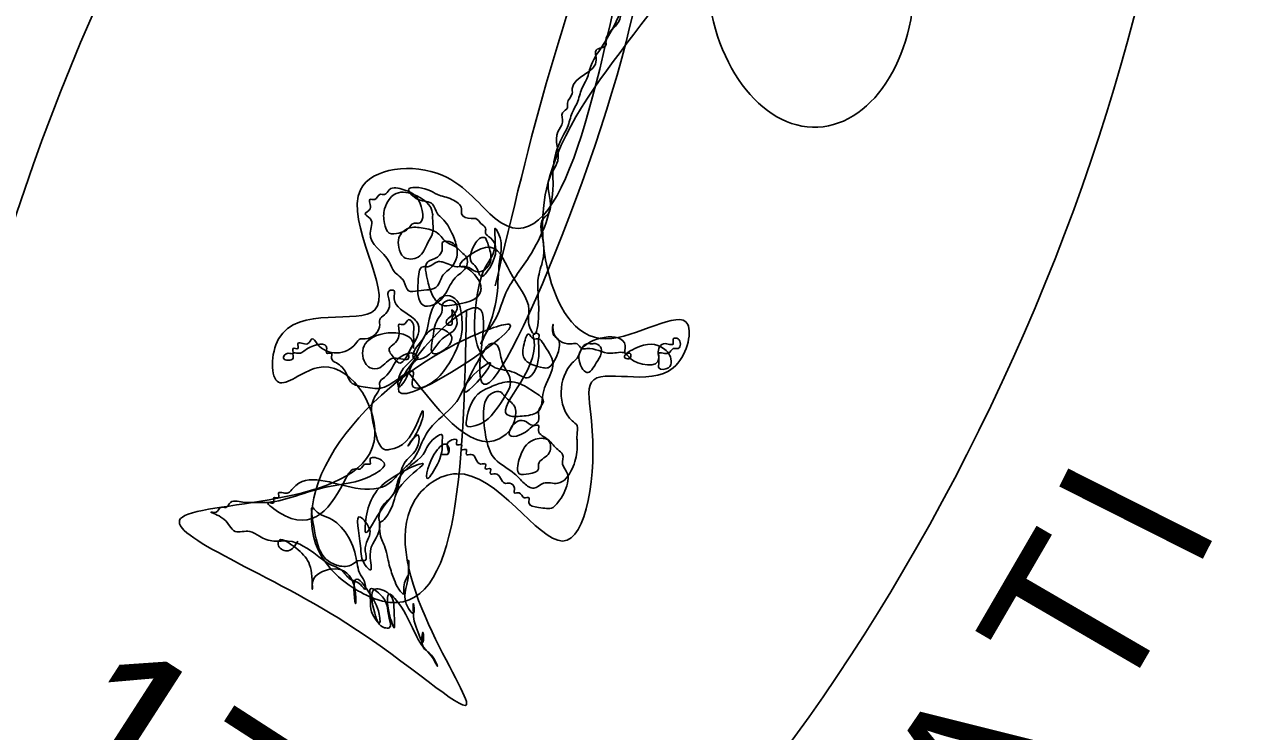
# Model space of a CAD drawing. Extents: x 8134 to 11793, y 3225 to 13425.
# Drawn here: x 11627.02 to 11641.89, y 12347.49 to 12356.06 of the extents above; entities that cross this region are included whole.
import ezdxf

# ---------------------------------------------------------------- set-up
doc = ezdxf.new("R2010")
doc.units = 0
doc.layers.add('RD_SHT_Bndy', color=7, linetype='Continuous')
doc.layers.add('RD_SHT_TX', color=7, linetype='Continuous')

msp = doc.modelspace()

# ---------------------------------------------------------------- linework, layer by layer
at = {"layer": 'RD_SHT_Bndy'}
for centre, major_axis, ratio in [((11633.164, 12354.462), (-9.013, -17.5), 0.587971), ((11633.485, 12354.229), (-5.367, -11.55), 0.466338), ((11636.548, 12356.708), (0.088, -1.896), 0.664387)]:
    msp.add_ellipse(centre, major_axis=major_axis, ratio=ratio, dxfattribs=at)
for points in [[(11634.36, 12357.204), (11632.727, 12353.704), (11632.085, 12354.229), (11631.093, 12354.054), (11631.268, 12352.596), (11630.102, 12352.246), (11630.102, 12351.721), (11630.568, 12351.896), (11631.268, 12351.079), (11628.935, 12350.087), (11630.918, 12348.804), (11632.377, 12347.812), (11631.735, 12350.262), (11632.26, 12350.612), (11633.543, 12349.796), (11633.893, 12351.254), (11633.893, 12351.721), (11634.885, 12351.896), (11635.06, 12352.421), (11634.068, 12352.246), (11633.368, 12353.062), (11635.06, 12356.854), (11636.518, 12358.837), (11639.318, 12359.654), (11639.143, 12363.096), (11637.51, 12364.612), (11634.185, 12362.804), (11634.068, 12361.812), (11634.885, 12360.996), (11634.71, 12357.846)], [(11635.527, 12363.796), (11634.71, 12362.979), (11636.693, 12363.912), (11634.885, 12362.454), (11637.16, 12363.446), (11637.51, 12363.912), (11636.985, 12363.446), (11636.868, 12362.804), (11637.335, 12362.629), (11637.86, 12363.796), (11637.335, 12363.796), (11637.16, 12362.279), (11637.86, 12362.279), (11638.502, 12363.271), (11638.502, 12363.796), (11637.977, 12363.446), (11637.685, 12362.454), (11637.977, 12361.987), (11638.502, 12362.279), (11638.327, 12362.979), (11637.86, 12361.287), (11638.327, 12361.112), (11638.152, 12360.471), (11638.502, 12361.112), (11637.977, 12361.462), (11637.51, 12360.471), (11637.685, 12360.004), (11637.86, 12361.637), (11636.868, 12360.996), (11636.518, 12360.004), (11636.985, 12360.004), (11637.335, 12360.996), (11636.868, 12361.287), (11635.702, 12359.479), (11635.877, 12358.837), (11636.518, 12359.187), (11636.868, 12359.829), (11635.877, 12359.479), (11635.702, 12358.487), (11636.693, 12359.012), (11635.702, 12358.662), (11634.36, 12356.037), (11632.552, 12352.071), (11632.552, 12352.596), (11631.56, 12351.604), (11632.902, 12352.421), (11632.377, 12352.246), (11630.743, 12349.446), (11631.268, 12349.096), (11632.377, 12352.596)], [(11638.093, 12363.387), (11638.035, 12363.387), (11637.86, 12363.387), (11637.393, 12363.212), (11637.218, 12362.979), (11637.16, 12362.862), (11638.035, 12362.571), (11638.152, 12362.862), (11638.093, 12363.096), (11637.977, 12363.154), (11637.86, 12363.154), (11637.685, 12363.037), (11637.393, 12362.746), (11637.335, 12362.512), (11637.335, 12362.396), (11637.452, 12362.221), (11637.685, 12361.987), (11638.035, 12361.929), (11638.56, 12362.046), (11638.852, 12362.512), (11638.91, 12362.687), (11638.91, 12362.804), (11638.91, 12362.746), (11638.968, 12362.687), (11639.027, 12362.571), (11639.085, 12362.512), (11639.143, 12362.396), (11639.143, 12362.337), (11639.26, 12362.221), (11639.318, 12362.104), (11639.377, 12361.987), (11639.552, 12361.637), (11639.552, 12361.579), (11639.61, 12361.287), (11639.61, 12360.879), (11639.552, 12360.762), (11639.552, 12360.529), (11639.493, 12360.412), (11639.493, 12360.354), (11639.435, 12360.296), (11639.435, 12360.179), (11639.377, 12360.121), (11639.377, 12360.062), (11639.202, 12359.887), (11639.202, 12359.829), (11639.085, 12359.771), (11639.027, 12359.771), (11638.91, 12359.654), (11638.793, 12359.654), (11638.677, 12359.596), (11638.56, 12359.537), (11638.21, 12359.537), (11637.685, 12359.596), (11636.577, 12359.596), (11636.46, 12359.537), (11636.402, 12359.537), (11636.46, 12359.537), (11636.635, 12359.537), (11637.16, 12359.596), (11637.86, 12359.596), (11638.21, 12359.771), (11638.385, 12359.829), (11638.502, 12359.946), (11638.677, 12360.121), (11638.852, 12360.237), (11639.085, 12360.704), (11639.143, 12360.879), (11639.085, 12361.112), (11638.968, 12361.404), (11638.735, 12361.696), (11638.268, 12361.812), (11637.86, 12361.754), (11637.627, 12361.404), (11637.568, 12361.112), (11637.685, 12360.937), (11638.385, 12361.229), (11638.502, 12361.579), (11638.56, 12361.929), (11638.502, 12362.279), (11638.385, 12362.279), (11637.918, 12361.987), (11638.618, 12362.104), (11638.502, 12362.279), (11637.977, 12362.162), (11632.727, 12352.887)], [(11632.61, 12353.471), (11632.668, 12353.296), (11632.668, 12353.179), (11632.552, 12353.062), (11632.493, 12353.062), (11632.377, 12353.121), (11632.318, 12353.121), (11632.61, 12353.354), (11632.902, 12353.062), (11633.135, 12352.596), (11633.135, 12352.421), (11633.193, 12352.304), (11633.252, 12352.537), (11633.252, 12353.004), (11633.31, 12353.237), (11633.31, 12353.412), (11633.31, 12353.704), (11633.368, 12353.762), (11633.368, 12354.112), (11633.427, 12354.287), (11633.485, 12354.404), (11633.485, 12354.754), (11633.543, 12354.871), (11633.543, 12354.987), (11633.602, 12355.046), (11633.602, 12355.104), (11633.66, 12355.221), (11633.66, 12355.279), (11633.952, 12355.629), (11633.952, 12355.746), (11634.068, 12355.804), (11634.068, 12355.862), (11634.127, 12355.979), (11634.185, 12356.037), (11634.243, 12356.154), (11634.243, 12356.212), (11634.36, 12356.329), (11634.418, 12356.446), (11634.477, 12356.504), (11634.535, 12356.621), (11634.593, 12356.737), (11634.652, 12356.796), (11634.885, 12357.437), (11635.177, 12358.021), (11635.468, 12358.429), (11635.527, 12358.604), (11635.585, 12358.721), (11635.76, 12358.896), (11635.76, 12359.012), (11635.877, 12359.187), (11635.935, 12359.304), (11636.227, 12359.712), (11636.285, 12359.829), (11636.343, 12360.004), (11636.46, 12360.121), (11636.518, 12360.296), (11636.693, 12360.471), (11636.868, 12360.587), (11636.927, 12360.704), (11637.102, 12360.762), (11637.218, 12360.879), (11637.335, 12360.937), (11637.452, 12360.937), (11637.51, 12360.996), (11637.568, 12360.996), (11637.743, 12360.646), (11637.627, 12360.471), (11637.568, 12360.412), (11637.452, 12360.354), (11637.335, 12360.237), (11637.16, 12360.179), (11636.985, 12360.004), (11636.868, 12359.946), (11636.693, 12359.829), (11636.577, 12359.712), (11636.46, 12359.596), (11636.343, 12359.479), (11636.227, 12359.421), (11636.168, 12359.304), (11636.11, 12359.246), (11635.877, 12358.896), (11635.818, 12358.779), (11635.702, 12358.662), (11635.585, 12358.429), (11635.468, 12358.312), (11635.352, 12358.137), (11635.293, 12358.021), (11635.235, 12357.846), (11635.118, 12357.729), (11635.06, 12357.554), (11634.943, 12357.379), (11634.827, 12357.262), (11634.768, 12357.087), (11634.535, 12356.737), (11634.302, 12356.329), (11634.068, 12355.862), (11633.952, 12355.687)], [(11633.952, 12355.687), (11633.893, 12355.571), (11633.835, 12355.396), (11633.777, 12355.279), (11633.718, 12355.104), (11633.66, 12354.987), (11633.602, 12354.812), (11633.543, 12354.696), (11633.427, 12354.287), (11633.427, 12354.112), (11633.135, 12353.237), (11632.843, 12352.771), (11632.727, 12352.479), (11632.61, 12352.304), (11632.552, 12352.187), (11632.61, 12352.304), (11632.785, 12353.237), (11632.785, 12353.471), (11632.727, 12353.587), (11632.727, 12353.412), (11632.61, 12353.121), (11632.493, 12352.654), (11632.552, 12352.071), (11632.727, 12351.896), (11632.96, 12351.837), (11633.135, 12351.779), (11633.193, 12351.837), (11633.252, 12352.012), (11633.252, 12352.187), (11633.252, 12352.246), (11633.252, 12352.304), (11633.193, 12352.304), (11633.193, 12352.246), (11632.902, 12351.312), (11633.077, 12351.312), (11633.252, 12351.371), (11633.31, 12351.604), (11633.427, 12351.954), (11633.31, 12352.187), (11633.252, 12352.246), (11633.193, 12352.246), (11633.135, 12352.304), (11633.077, 12352.187), (11633.077, 12352.012), (11633.31, 12351.896), (11633.368, 12351.896), (11633.427, 12351.954), (11633.485, 12352.071), (11633.485, 12352.246), (11633.427, 12352.304), (11633.427, 12352.421), (11633.427, 12352.362), (11633.602, 12352.187), (11633.66, 12352.187), (11633.718, 12352.187), (11633.777, 12352.129), (11633.835, 12352.129), (11634.127, 12352.071), (11634.302, 12352.071), (11634.36, 12352.012), (11634.71, 12352.012), (11634.71, 12352.071), (11634.827, 12352.071), (11634.885, 12352.129), (11634.943, 12352.129), (11634.943, 12352.246), (11634.885, 12352.246), (11634.885, 12352.187), (11634.768, 12352.187), (11634.71, 12352.129), (11634.71, 12351.954), (11634.71, 12351.896), (11634.827, 12351.896), (11634.827, 12352.071), (11634.768, 12352.129), (11634.418, 12352.129), (11634.302, 12352.012), (11634.36, 12352.012), (11634.36, 12352.071), (11634.302, 12352.071), (11634.302, 12352.129), (11633.777, 12352.129), (11633.777, 12351.896), (11633.835, 12351.837), (11633.952, 12351.954), (11634.01, 12352.071), (11634.01, 12352.129), (11633.952, 12352.187), (11633.893, 12352.187), (11633.835, 12352.187), (11633.777, 12352.129), (11633.718, 12352.012), (11633.66, 12351.954), (11633.66, 12351.254), (11633.718, 12351.196), (11633.718, 12351.079), (11633.718, 12351.021)], [(11632.26, 12353.354), (11632.202, 12353.412), (11632.085, 12353.412), (11632.085, 12353.354), (11632.027, 12353.237), (11631.91, 12353.179), (11631.91, 12352.946), (11631.968, 12352.771), (11632.085, 12352.654), (11632.202, 12352.654), (11632.552, 12352.829), (11632.552, 12352.887), (11632.493, 12353.004), (11632.318, 12353.121), (11632.26, 12353.121), (11632.085, 12353.179), (11632.027, 12353.179), (11631.91, 12353.121), (11631.852, 12353.121), (11631.793, 12352.946), (11631.793, 12352.771), (11631.852, 12352.654), (11631.968, 12352.654), (11632.143, 12352.829), (11632.26, 12353.004), (11632.377, 12353.121), (11632.377, 12353.237), (11632.318, 12353.296), (11632.26, 12353.354), (11632.143, 12353.412), (11632.027, 12353.529), (11631.852, 12353.587), (11631.677, 12353.587), (11631.56, 12353.471), (11631.56, 12353.354), (11631.618, 12353.237), (11631.793, 12353.237), (11631.91, 12353.412), (11631.968, 12353.529), (11631.968, 12353.704), (11631.968, 12353.762), (11631.735, 12353.996), (11631.502, 12353.996), (11631.443, 12353.937), (11631.385, 12353.821), (11631.385, 12353.646), (11631.443, 12353.529), (11631.56, 12353.529), (11631.677, 12353.587), (11631.735, 12353.646), (11631.793, 12353.646), (11631.793, 12353.937), (11631.618, 12354.054), (11631.443, 12354.054), (11631.385, 12353.996), (11631.327, 12353.996), (11631.268, 12353.937), (11631.21, 12353.937), (11631.21, 12353.821), (11631.152, 12353.762), (11631.21, 12353.704), (11631.21, 12353.529), (11631.443, 12353.179), (11631.502, 12353.062), (11631.618, 12352.946), (11631.677, 12352.829), (11631.793, 12352.829), (11632.027, 12352.887), (11632.085, 12353.004), (11632.202, 12353.121), (11632.26, 12353.237), (11632.26, 12353.354), (11632.202, 12353.529), (11632.085, 12353.704), (11632.027, 12353.762), (11631.968, 12353.879), (11631.793, 12353.937), (11631.677, 12354.054), (11631.91, 12354.054), (11632.027, 12353.996), (11632.202, 12353.937), (11632.318, 12353.821), (11632.318, 12353.762), (11632.435, 12353.704), (11632.493, 12353.704), (11632.552, 12353.646), (11632.61, 12353.587), (11632.61, 12353.529), (11632.668, 12353.471), (11632.668, 12353.121), (11632.552, 12353.004), (11632.493, 12353.121), (11632.435, 12353.179), (11632.435, 12353.296), (11632.493, 12353.412), (11632.552, 12353.471), (11632.61, 12353.471)], [(11631.735, 12352.129), (11631.735, 12352.187), (11631.152, 12352.187), (11631.152, 12351.954), (11631.21, 12351.896), (11631.327, 12351.896), (11631.502, 12352.012), (11631.677, 12352.012), (11631.677, 12352.071), (11631.735, 12352.187), (11631.735, 12352.304), (11631.735, 12352.421), (11631.677, 12352.479), (11631.618, 12352.421), (11631.56, 12352.421), (11631.56, 12352.362), (11631.502, 12352.187), (11631.443, 12352.129), (11631.502, 12352.012), (11631.56, 12351.954), (11631.677, 12352.071), (11631.735, 12352.187), (11631.793, 12352.304), (11631.793, 12352.421), (11631.677, 12352.537), (11631.502, 12352.771), (11631.502, 12352.829), (11631.443, 12352.829), (11631.443, 12352.712), (11631.385, 12352.537), (11631.327, 12352.479), (11631.327, 12352.421), (11631.152, 12352.246), (11631.093, 12352.246), (11631.035, 12352.187), (11630.568, 12352.187), (11630.51, 12352.246), (11630.452, 12352.187), (11630.335, 12352.187), (11630.335, 12352.129), (11630.277, 12352.129), (11630.277, 12352.071), (11630.218, 12352.071), (11630.16, 12352.012), (11630.277, 12352.012), (11630.277, 12352.071), (11630.335, 12352.071), (11630.452, 12352.129), (11630.685, 12352.129), (11630.685, 12352.071), (11630.743, 12352.071), (11630.743, 12352.012), (11630.802, 12351.954), (11630.918, 12351.837), (11630.977, 12351.721), (11631.152, 12351.662), (11631.385, 12351.662), (11631.735, 12351.837), (11631.735, 12351.662), (11631.852, 12351.662), (11631.968, 12351.721), (11632.26, 12352.129), (11632.318, 12352.304), (11632.318, 12352.537), (11632.26, 12352.712), (11632.143, 12352.771), (11632.027, 12352.712), (11631.852, 12352.246), (11631.735, 12352.071), (11631.735, 12352.012), (11631.852, 12352.012), (11632.085, 12352.246), (11632.26, 12352.479), (11632.202, 12352.596), (11632.202, 12352.537), (11632.143, 12352.479), (11632.143, 12352.421), (11632.202, 12352.421), (11632.202, 12352.479), (11632.26, 12352.596), (11632.26, 12352.654), (11632.202, 12352.712), (11632.085, 12352.654), (11632.085, 12352.596), (11632.027, 12352.479), (11631.968, 12352.246), (11631.968, 12352.071), (11632.202, 12352.246), (11632.085, 12352.362), (11631.968, 12352.362), (11631.852, 12352.246), (11631.735, 12352.012), (11631.56, 12351.779), (11631.56, 12351.662), (11631.618, 12351.721), (11631.735, 12351.954), (11631.793, 12352.012)], [(11633.193, 12351.604), (11632.96, 12351.721), (11632.843, 12351.721), (11632.668, 12351.662), (11632.552, 12351.604), (11632.377, 12351.254), (11632.377, 12351.196), (11632.493, 12351.196), (11632.61, 12351.254), (11632.843, 12351.546), (11632.902, 12351.662), (11632.902, 12351.779), (11632.843, 12351.896), (11632.785, 12352.071), (11632.727, 12352.187), (11632.668, 12352.187), (11632.61, 12352.129), (11632.377, 12351.604), (11632.668, 12351.954), (11632.435, 12351.779), (11632.26, 12351.487), (11631.968, 12351.196), (11631.852, 12351.021), (11631.735, 12350.787), (11631.618, 12350.671), (11631.56, 12350.612), (11631.443, 12350.496), (11631.035, 12350.437), (11630.277, 12350.437), (11630.218, 12350.379), (11630.16, 12350.379), (11630.102, 12350.379), (11630.102, 12350.321), (11630.043, 12350.321), (11630.043, 12350.262), (11629.985, 12350.262), (11630.102, 12350.146), (11630.918, 12350.554), (11631.035, 12350.671), (11631.093, 12350.671), (11631.152, 12350.729), (11631.21, 12350.729), (11631.21, 12350.787), (11631.327, 12350.787), (11631.385, 12350.729), (11631.268, 12350.612), (11631.152, 12350.554), (11630.627, 12350.437), (11629.927, 12350.262), (11629.752, 12350.262), (11629.693, 12350.262), (11629.518, 12350.262), (11629.46, 12350.204), (11629.402, 12350.204), (11629.343, 12350.146), (11629.285, 12350.146), (11629.402, 12350.087), (11629.577, 12349.912), (11629.752, 12349.912), (11629.868, 12349.854), (11630.043, 12349.796), (11630.218, 12349.796), (11630.568, 12349.621), (11630.743, 12349.504), (11630.86, 12349.446), (11630.977, 12349.329), (11631.093, 12349.271), (11631.152, 12349.212), (11631.152, 12349.271), (11631.093, 12349.387), (11631.035, 12349.621), (11630.685, 12350.087), (11630.568, 12350.146), (11630.51, 12350.204), (11630.51, 12350.087), (11630.802, 12349.504), (11630.977, 12349.504), (11631.093, 12349.562), (11631.152, 12349.562), (11631.152, 12349.679), (11631.21, 12349.912), (11631.152, 12350.029), (11631.093, 12350.087), (11631.093, 12349.737), (11631.152, 12349.504), (11631.21, 12349.446), (11631.21, 12349.621), (11631.327, 12349.971), (11631.327, 12350.029), (11631.327, 12349.912), (11631.385, 12349.737), (11631.443, 12349.504), (11631.502, 12349.329), (11631.56, 12349.212), (11631.618, 12349.154), (11631.618, 12349.212), (11631.677, 12349.387)], [(11631.793, 12352.012), (11631.735, 12352.071), (11631.677, 12352.071), (11631.56, 12352.012), (11631.385, 12351.779), (11631.327, 12351.721), (11631.327, 12351.662), (11631.268, 12351.546), (11631.268, 12351.137), (11631.327, 12350.962), (11631.385, 12350.904), (11631.443, 12350.904), (11631.793, 12351.254), (11631.852, 12351.371), (11631.852, 12351.312), (11631.677, 12350.962), (11631.793, 12351.079), (11631.793, 12350.962), (11631.618, 12350.729), (11631.56, 12350.496), (11631.327, 12350.146), (11631.152, 12349.912), (11631.152, 12349.971), (11631.21, 12350.262), (11631.385, 12350.496), (11631.852, 12350.729), (11631.56, 12350.437), (11631.443, 12350.146), (11631.327, 12350.029), (11631.327, 12350.146), (11631.502, 12350.379), (11631.56, 12350.554), (11631.852, 12350.846), (11631.968, 12351.021), (11632.085, 12351.079), (11632.085, 12351.021), (11632.085, 12350.962), (11632.027, 12350.729), (11631.91, 12350.554), (11632.027, 12350.904), (11632.143, 12350.962), (11632.143, 12350.846), (11632.085, 12350.846), (11632.143, 12350.846), (11632.143, 12350.962), (11632.202, 12351.021), (11632.26, 12351.021), (11632.26, 12350.962), (11632.318, 12350.962), (11632.318, 12350.904), (11632.377, 12350.904), (11632.377, 12350.846), (11632.435, 12350.846), (11632.552, 12350.729), (11632.61, 12350.729), (11632.61, 12350.671), (11632.668, 12350.671), (11632.668, 12350.612), (11632.727, 12350.612), (11632.843, 12350.496), (11632.902, 12350.496), (11632.96, 12350.437), (11632.96, 12350.379), (11633.018, 12350.379), (11633.077, 12350.321), (11633.135, 12350.321), (11633.135, 12350.262), (11633.252, 12350.204), (11633.427, 12350.204), (11633.485, 12350.262), (11633.602, 12350.496), (11633.602, 12350.612), (11633.543, 12350.729), (11633.543, 12350.846), (11633.485, 12350.904), (11633.427, 12350.962), (11633.368, 12351.021), (11633.193, 12351.021), (11633.018, 12350.787), (11633.018, 12350.612), (11633.135, 12350.612), (11633.252, 12350.671), (11633.252, 12350.729), (11633.368, 12350.846), (11633.368, 12351.021), (11633.252, 12351.137), (11633.252, 12351.196), (11633.193, 12351.196), (11633.077, 12351.254), (11632.902, 12351.137), (11632.902, 12351.079), (11633.018, 12351.079), (11633.193, 12351.196), (11633.252, 12351.254), (11633.252, 12351.371), (11633.31, 12351.487), (11633.193, 12351.604)], [(11633.718, 12351.021), (11633.718, 12350.904), (11633.66, 12350.671), (11633.485, 12350.496), (11633.31, 12350.496), (11633.193, 12350.437), (11633.077, 12350.496), (11632.96, 12350.612), (11632.727, 12350.787), (11632.61, 12351.079), (11632.727, 12351.604), (11632.785, 12351.604), (11632.843, 12351.546), (11632.96, 12351.429), (11632.96, 12351.254), (11632.902, 12351.137), (11632.843, 12351.079), (11631.677, 12351.837)], [(11631.677, 12349.387), (11631.677, 12349.562), (11631.677, 12349.387), (11631.677, 12348.979), (11631.735, 12348.921), (11631.735, 12349.037), (11631.735, 12348.921), (11631.793, 12348.687), (11631.852, 12348.571), (11631.852, 12348.687), (11631.852, 12348.512), (11631.91, 12348.454), (11632.027, 12348.279), (11631.968, 12348.396), (11631.91, 12348.454), (11631.56, 12349.037), (11631.443, 12349.154), (11631.443, 12348.921), (11631.502, 12348.746), (11631.502, 12348.921), (11631.443, 12349.154), (11631.268, 12349.212), (11631.268, 12348.921), (11631.385, 12348.746), (11631.443, 12348.746), (11631.443, 12348.862), (11631.327, 12349.154), (11631.21, 12349.212), (11631.21, 12349.154), (11631.268, 12348.862), (11631.327, 12348.804), (11631.327, 12348.862), (11631.21, 12349.154), (11631.035, 12349.329), (11631.035, 12349.037), (11631.035, 12349.154), (11630.86, 12349.446), (11630.568, 12349.387), (11630.51, 12349.271), (11630.51, 12349.212), (11630.51, 12349.271), (11630.452, 12349.562), (11630.277, 12349.737), (11630.102, 12349.796), (11630.102, 12349.737), (11630.218, 12349.679), (11630.335, 12349.796)]]:
    msp.add_spline(points, degree=3, dxfattribs=at)

# ---------------------------------------------------------------- texts
at = {"layer": 'RD_SHT_TX'}
for s, height, rotation, p in [('I', 1.95, 63.2524, (11641.195, 12349.365)), ('T', 1.95, 59.8018, (11640.201, 12347.675)), ('1776', 2.1, 327.1886, (11626.993, 12346.964)), ('A', 1.95, 55.6825, (11638.916, 12345.792))]:
    msp.add_text(s, height=height, rotation=rotation, dxfattribs=at).set_placement(p)

doc.saveas('drawing.dxf')
